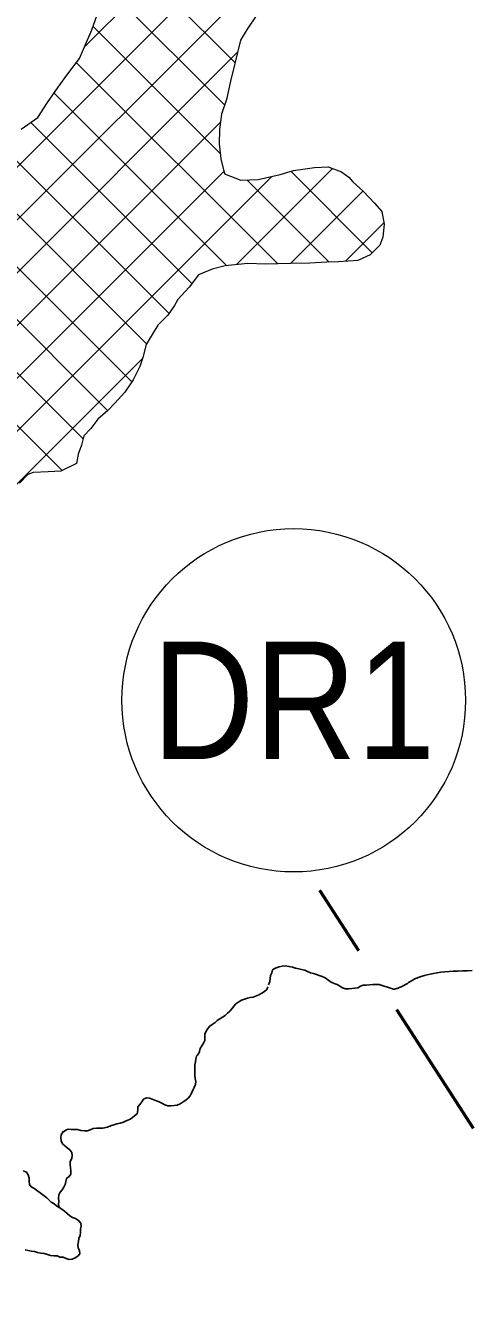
# Model space of a CAD drawing. Extents: x -1643653 to 4543381, y 1624270 to 13878484.
# Drawn here: x 700562 to 702456, y 8963343 to 8968811 of the extents above; entities that cross this region are included whole.
import ezdxf
from ezdxf.enums import TextEntityAlignment as Align

# ---------------------------------------------------------------- set-up
doc = ezdxf.new("R2010")
doc.units = 0
doc.header["$LTSCALE"] = 200
doc.linetypes.add('MEDIUM_DASHED', pattern=[4.5, 3, -1.5])
for name, color, linetype, lineweight in [('1', 7, 'Continuous', 13), ('24', 7, 'Continuous', 25), ('26', 7, 'Continuous', 106), ('27', 7, 'Continuous', 53), ('28', 7, 'Continuous', 53), ('29', 7, 'Continuous', 13), ('45', 7, 'Continuous', 13)]:
    doc.layers.add(name, color=color, linetype=linetype, lineweight=lineweight)

msp = doc.modelspace()

# ---------------------------------------------------------------- linework, layer by layer
at = {"layer": '1', "lineweight": 25}
msp.add_spline([(814781, 9009175.5), (814787.2, 9009173.4), (814796.9, 9009173.4), (814799.4, 9009172.4), (814805.1, 9009174.5), (814805.6, 9009176.5), (814811.7, 9009179.5), (814811.7, 9009179.5), (814801.5, 9009181), (814790.7, 9009181.5), (814784.1, 9009183.1), (814777.4, 9009185.1), (814778.4, 9009175.5)], degree=3, dxfattribs=at)
at = {"layer": '24'}
for points in [[(701593.3, 8964731.3), (701597.7, 8964742.5), (701599.4, 8964745.4), (701600.7, 8964757.9), (701601.6, 8964770.4), (701608.6, 8964781.6), (701610.7, 8964794.4), (701615, 8964798.2), (701626.5, 8964803.7), (701639.6, 8964807.7), (701652.3, 8964810.6), (701664.8, 8964812.3), (701680.7, 8964809.8), (701695.7, 8964806.2), (701708.8, 8964802.3), (701722.2, 8964799.4), (701734.5, 8964796.5), (701747.6, 8964793.9), (701759.8, 8964788.3), (701772.7, 8964781.7), (701785.2, 8964779.4), (701797.3, 8964775.5), (701809.4, 8964771.1), (701822.2, 8964767.1), (701833.9, 8964760.5)], [(702224.1, 8964760.1), (702230.5, 8964762.7), (702238, 8964765.4), (702246.8, 8964768.2), (702257, 8964771.1), (702268.5, 8964774.1), (702281.4, 8964777), (702295.4, 8964779.8), (702310.4, 8964782.4), (702326.5, 8964784.7), (702343.4, 8964786.7), (702361, 8964788.1), (702379.3, 8964789.1), (702398.3, 8964789.7), (702417.9, 8964790.2), (702438, 8964790.9), (702458.7, 8964791.9)], [(701833.9, 8964760.5), (701849.5, 8964749.9), (701860.3, 8964743), (701872.4, 8964737.6), (701886, 8964732), (701896.9, 8964725.1), (701908.1, 8964718.9), (701921, 8964713.9), (701934.5, 8964713.8), (701948.1, 8964715.4), (701960.6, 8964716.5), (701973, 8964718.8), (701984.3, 8964725), (701996.2, 8964729.6), (702009.3, 8964729.5), (702023.5, 8964731), (702037.5, 8964732.6), (702063.8, 8964732.4), (702125.2, 8964712.7), (702129.3, 8964713.3), (702133.3, 8964714.1), (702137.2, 8964715.1), (702141.2, 8964716.3), (702145.2, 8964717.7), (702149.4, 8964719.3), (702153.7, 8964721.2), (702158.3, 8964723.4), (702163.2, 8964725.8), (702168.3, 8964728.5), (702173.6, 8964731.4), (702178.9, 8964734.4), (702184.2, 8964737.5), (702189.4, 8964740.6), (702194.6, 8964743.7), (702199.4, 8964746.6), (702204.1, 8964749.5), (702208.6, 8964752.2), (702213.3, 8964754.8), (702218.4, 8964757.5), (702224.1, 8964760.1)], [(701287.6, 8964429.5), (701294.5, 8964435.5), (701301, 8964447.5), (701302.9, 8964460.4), (701310.9, 8964471.2), (701316.9, 8964482.7), (701323.4, 8964494.7), (701323.1, 8964507.7), (701323.1, 8964520.7), (701329.4, 8964534.6), (701336, 8964545.5), (701344.2, 8964555.7), (701354.7, 8964563.2), (701367, 8964571), (701376.1, 8964580), (701386.7, 8964587.2), (701397.7, 8964594), (701409, 8964600.9), (701420.2, 8964610.1), (701429.5, 8964619.9), (701439.2, 8964630.4), (701446.8, 8964640.4), (701455.1, 8964649.9), (701467.8, 8964659.1), (701478.5, 8964666.5), (701491.2, 8964670.5), (701503.8, 8964674.5), (701515.9, 8964677.6), (701528.7, 8964678.6), (701542.6, 8964683.8), (701555, 8964689.4), (701565.8, 8964695.7), (701576.5, 8964702.8), (701586.3, 8964711.8), (701591.3, 8964723.4)], [(700890.2, 8964121.8), (700909.7, 8964126), (700921.6, 8964131.4), (700936.4, 8964135.2), (700949.5, 8964139.6), (700962.7, 8964143), (700977.7, 8964147.3), (700989.3, 8964152.1), (701002.7, 8964158.4), (701014, 8964165), (701024.4, 8964173.3), (701035.6, 8964183), (701037.7, 8964197.4), (701038.2, 8964212), (701047.6, 8964222.3), (701055.1, 8964233.1), (701062.6, 8964244.8), (701075.2, 8964250.1), (701088, 8964248.6), (701099.8, 8964244.3), (701112.8, 8964239.1), (701128.7, 8964233.1), (701140.1, 8964227.3), (701152.8, 8964220.4), (701165.7, 8964216), (701179, 8964216.4), (701192.5, 8964217.5), (701205.7, 8964219.4), (701218.7, 8964225.3), (701231.4, 8964232.9), (701242.5, 8964241.1), (701252, 8964249.4), (701260.3, 8964259.6), (701266.6, 8964271.1), (701272.8, 8964283), (701277.3, 8964294.8), (701283.5, 8964307.1), (701284.8, 8964319.8), (701282.7, 8964333.1), (701280.8, 8964346.2), (701280.4, 8964359.6), (701280.9, 8964375.5), (701280.8, 8964390.3), (701283.1, 8964403.2), (701285.6, 8964415.8), (701287.5, 8964428.3)], [(700703.6, 8963783.4), (700700.8, 8963797.5), (700702.2, 8963810.6), (700701.8, 8963824), (700702.9, 8963837.4), (700709, 8963849.3), (700717.1, 8963859), (700723.7, 8963870.8), (700728.9, 8963882.3), (700732.4, 8963895.2), (700735.6, 8963908), (700746, 8963916.4), (700754.3, 8963926.3), (700753.9, 8963940.1), (700752.6, 8963952.7), (700751.5, 8963965.8), (700750.5, 8963980.4), (700757.3, 8963992), (700760, 8964004.6), (700758.2, 8964017.6), (700749.9, 8964029.1), (700738.3, 8964038.3), (700728.5, 8964046.3), (700718.7, 8964055.6), (700712.9, 8964068.1), (700710.9, 8964081.2), (700712.4, 8964093.8), (700719.2, 8964104.8), (700720.5, 8964109.2)], [(700719.1, 8964104.7), (700734.9, 8964114.6), (700741.9, 8964116.7), (700754.7, 8964116.2), (700767.8, 8964116.2), (700782.1, 8964115.3), (700795.6, 8964112.2), (700811.3, 8964109.9), (700824.6, 8964110.4), (700836.4, 8964115.1), (700848.6, 8964119.9), (700862.2, 8964121), (700876.7, 8964121.4), (700890.2, 8964121.8)], [(700629.6, 8963841.8), (700618, 8963850.7), (700607.5, 8963858.3), (700596.4, 8963866.3), (700585.3, 8963872.3), (700577.9, 8963882.3), (700577.1, 8963895.6), (700575.9, 8963909.3), (700572.6, 8963922.5), (700565.5, 8963934.2), (700551.7, 8963940.3)], [(700629.6, 8963841.8), (700618, 8963850.7), (700607.5, 8963858.3), (700596.4, 8963866.3), (700585.3, 8963872.3), (700577.9, 8963882.3), (700577.1, 8963895.6), (700575.9, 8963909.3), (700572.6, 8963922.5), (700565.5, 8963934.2), (700551.7, 8963940.3)], [(700654.5, 8963584.3), (700667.6, 8963579.9), (700681.9, 8963578.2), (700695.2, 8963578.2), (700707.4, 8963573.1), (700720.5, 8963572.3), (700733.8, 8963567.7), (700746.4, 8963563.5), (700759.3, 8963564.7), (700771.5, 8963569.5), (700783.2, 8963576.7), (700791.2, 8963586.3), (700790.1, 8963601.3), (700784.1, 8963612.5), (700783.9, 8963625.8), (700786.5, 8963639.5), (700788.3, 8963652.7), (700792.9, 8963664.4), (700795.2, 8963678.6), (700794.9, 8963692.4), (700797.2, 8963705.2), (700795.5, 8963718.1), (700786.4, 8963728.9), (700773.2, 8963736.8), (700761.2, 8963741), (700749.2, 8963748.9), (700738.4, 8963758.7), (700726.6, 8963768.7), (700714.8, 8963776.3), (700703.6, 8963783.4), (700693.1, 8963791.1), (700683.1, 8963800.2), (700670, 8963807.4), (700659.5, 8963816.3), (700651.2, 8963825.9), (700640.9, 8963833.3), (700629.6, 8963841.8)], [(700559.7, 8963604.1), (700572.4, 8963600.7), (700585.9, 8963598.1), (700598.7, 8963597), (700612.5, 8963592.4), (700627, 8963589.4), (700640.7, 8963588.8), (700654.5, 8963584.3)]]:
    msp.add_lwpolyline(points, dxfattribs=at)
at = {"layer": '26'}
for points in [[(676174.9, 8960921), (676589.7, 8959851), (677298.5, 8959085), (677905.7, 8958370.4), (678108.1, 8958127.9), (678628.8, 8957871.5), (679175.3, 8957678.5), (679634.1, 8957740.2), (680271.7, 8957890.1), (680680.6, 8958130.1), (682556.7, 8958821.8), (683435.7, 8958881.7), (684580.7, 8958673.6), (685598.3, 8958453.2), (686374.5, 8958348.3), (687212.1, 8957836.1), (687682.2, 8957630.7), (688306.1, 8957615.5), (689591.9, 8957533.9), (690585.7, 8957606.1), (691389.1, 8957793.5), (691759.3, 8957957.3), (692919.9, 8958245), (693572, 8958700.2), (694136.4, 8959422.7), (694705.3, 8960908.2), (694927.7, 8961937.4), (695327.4, 8962800.5), (695494.2, 8963028.7), (696954.2, 8966672.4), (698159, 8968028.2), (699003.1, 8968647.8), (699373.7, 8968875.2), (699705.8, 8969051.9), (700930.8, 8969479.2), (701631.8, 8969565.3), (702395, 8969409.6), (703157, 8969037.7), (703804.2, 8968640.8), (704732, 8968306.3), (704974.2, 8968343.5), (705432.6, 8968328.9), (706400.3, 8968312.2), (707482.9, 8968320.5), (708005.4, 8968381.9), (708718.3, 8968340.8), (709660.3, 8968260.6), (710627.7, 8968180.3), (711187.5, 8968089), (711873, 8967704.7), (712851.5, 8967319.2), (713361.3, 8967393.4), (714238.5, 8967122.7), (715674, 8966506.4), (716373.4, 8966312.8), (717313.4, 8965902), (718673.1, 8965375), (719658.3, 8965140.1)], [(691088.7, 8957705.7), (691389.1, 8957793.5), (691759.3, 8957957.3), (692919.9, 8958245), (693572, 8958700.2), (694136.4, 8959422.7), (694705.3, 8960908.2), (694927.7, 8961937.4), (695327.4, 8962800.5), (695494.2, 8963028.7), (696954.2, 8966672.4), (698159, 8968028.2), (699003.1, 8968647.8), (699373.7, 8968875.2), (699705.8, 8969051.9), (700930.8, 8969479.2), (701631.8, 8969565.3), (702395, 8969409.6), (703157, 8969037.7), (703804.2, 8968640.8), (704732, 8968306.3), (704974.2, 8968343.5), (705432.6, 8968328.9), (706400.3, 8968312.2), (707482.9, 8968320.5), (708005.4, 8968381.9), (708718.3, 8968340.8), (709660.3, 8968260.6), (710627.7, 8968180.3), (711187.5, 8968089), (711873, 8967704.7), (712851.5, 8967319.2), (713361.3, 8967393.4), (714238.5, 8967122.7), (715674, 8966506.4), (716373.4, 8966312.8), (717313.4, 8965902), (718673.1, 8965375), (719658.3, 8965140.1)]]:
    msp.add_spline(points, degree=3, dxfattribs=at)
at = {"layer": '27', "linetype": 'MEDIUM_DASHED'}
msp.add_line((705881, 8958826.7), (701812, 8965132.4), dxfattribs=at)
at = {"layer": '27'}
msp.add_spline([(707482.9, 8968320.5), (706400.3, 8968312.2), (705432.6, 8968328.9), (704974.2, 8968343.5), (704732, 8968306.3), (703804.2, 8968640.8), (703157, 8969037.7), (702395, 8969409.6), (701631.8, 8969565.3), (700930.8, 8969479.2), (699705.8, 8969051.9), (699373.7, 8968875.2), (699003.1, 8968647.8), (698159, 8968028.2), (696954.2, 8966672.4), (695494.2, 8963028.7), (695327.4, 8962800.5), (694975.6, 8962075.5)], degree=3, dxfattribs=at)
at = {"layer": '28'}
msp.add_spline([(707482.9, 8968320.5), (706400.3, 8968312.2), (705432.6, 8968328.9), (704974.2, 8968343.5), (704732, 8968306.3), (703804.2, 8968640.8), (703157, 8969037.7), (702395, 8969409.6), (701631.8, 8969565.3), (700930.8, 8969479.2), (699705.8, 8969051.9), (699373.7, 8968875.2), (699003.1, 8968647.8), (698159, 8968028.2), (696954.2, 8966672.4), (695494.2, 8963028.7), (695327.4, 8962800.5), (694975.6, 8962075.5)], degree=3, dxfattribs=at)
at = {"layer": '29'}
for p, q in [((700097.8, 8967782.2), (701440.3, 8969124.7)), ((700812.2, 8968721.1), (701247.6, 8969156.5)), ((701451.8, 8968653.3), (700956.8, 8969148.3)), ((700062.5, 8967522.4), (701633, 8969092.9)), ((701407.5, 8968473.1), (700908.9, 8968971.7)), ((701389.4, 8968266.7), (700848.3, 8968807.8)), ((698537.5, 8965772.9), (701462.5, 8968697.9)), ((701075.6, 8967457.9), (699838.2, 8968695.4)), ((701633.3, 8967798.3), (700777, 8968654.6)), ((701416.7, 8967790.3), (700682.6, 8968524.5)), ((701013.2, 8967295.8), (699844.9, 8968464.2)), ((697444.2, 8964455.1), (701389.8, 8968400.7)), ((701267.9, 8967714.7), (700583, 8968399.6)), ((701171.2, 8967586.9), (700449.3, 8968308.7)), ((697546.3, 8964332.7), (701404.1, 8968190.5)), ((701457.4, 8967794.8), (701866.3, 8968203.7)), ((702034.9, 8967845.6), (701688.5, 8968192.1)), ((697772.4, 8964334.2), (701608.1, 8968170)), ((701851, 8967805.1), (701501, 8968155)), ((701686.9, 8967799.7), (701994.7, 8968107.6)), ((700910, 8967174.5), (700058.7, 8968025.8)), ((701920.5, 8967808.8), (702083.9, 8967972.2)), ((700805.7, 8967054.3), (700098.1, 8967761.9)), ((700716.6, 8966918.9), (700077.6, 8967557.9)), ((699437.3, 8965774.6), (701058.1, 8967395.4))]:
    msp.add_line(p, q, dxfattribs=at)
for points in [[(701541.8, 8968853.1), (701503.3, 8968796.3), (701474.9, 8968749.6), (701451.2, 8968650.8), (701432.8, 8968574.8), (701415.6, 8968497.6), (701394.7, 8968434.3), (701385.3, 8968369.7), (701384.7, 8968308.8), (701391.8, 8968245.3), (701406.4, 8968180.4), (701476, 8968154.4), (701549.6, 8968156.3), (701643.7, 8968178.3), (701699.7, 8968195.6), (701789.9, 8968207.5), (701847.1, 8968210.7), (701904, 8968189.9), (701935.5, 8968166.8), (701951.8, 8968146.4), (701997.1, 8968105.4), (702044.9, 8968056.7), (702075.1, 8968020.9), (702084.7, 8967967.5), (702079.2, 8967911.7), (702067.4, 8967877.6), (702025.2, 8967836.1), (701972.9, 8967812.4), (701891.7, 8967806.8), (701842.2, 8967804.7), (701769.8, 8967801.5), (701687.3, 8967799.7), (701580.7, 8967796.9), (701505.8, 8967800.1), (701409.3, 8967789.5), (701354.6, 8967774.8), (701296, 8967751.2), (701256.2, 8967699.5), (701208.8, 8967646.6), (701194.6, 8967621.4), (701166.3, 8967579.7), (701124.1, 8967537), (701099.6, 8967497.9), (701073.8, 8967454.9), (701059.4, 8967399.2), (701046.4, 8967361.3), (701019.2, 8967304.4), (700983.2, 8967252.7), (700940.9, 8967204.8), (700910.2, 8967174.7), (700868, 8967137), (700838.4, 8967097.9), (700809, 8967066.4), (700798.5, 8967027.2), (700785.4, 8966989.2), (700777.5, 8966948.7), (700711.2, 8966916.3), (700657.9, 8966912.9), (700593.1, 8966911), (700571.5, 8966902.3), (700535.6, 8966864.5)], [(700542.6, 8968370.8), (700612.9, 8968421), (700654, 8968484), (700700.3, 8968549.6), (700740.2, 8968606.4), (700790.2, 8968671.9), (700812.2, 8968721.2), (700843.3, 8968793.3), (700865.5, 8968857.8)]]:
    msp.add_lwpolyline(points, dxfattribs=at)
at = {"layer": '29', "lineweight": 53}
msp.add_spline([(707482.9, 8968320.5), (706400.3, 8968312.2), (705432.6, 8968328.9), (704974.2, 8968343.5), (704732, 8968306.3), (703804.2, 8968640.8), (703157, 8969037.7), (702395, 8969409.6), (701631.8, 8969565.3), (700930.8, 8969479.2), (699705.8, 8969051.9), (699373.7, 8968875.2), (699003.1, 8968647.8), (698159, 8968028.2), (696954.2, 8966672.4), (695494.2, 8963028.7), (695327.4, 8962800.5), (694975.6, 8962075.5)], degree=3, dxfattribs=at)
at = {"layer": '45'}
msp.add_circle((701700.9, 8965941.6), 730.2, dxfattribs=at)

# ---------------------------------------------------------------- texts
at = {"layer": '45', "width": 0.9}
msp.add_text('DR1', height=500, dxfattribs=at).set_placement((701700.9, 8965691.6), align=Align.CENTER)

doc.saveas('drawing.dxf')
